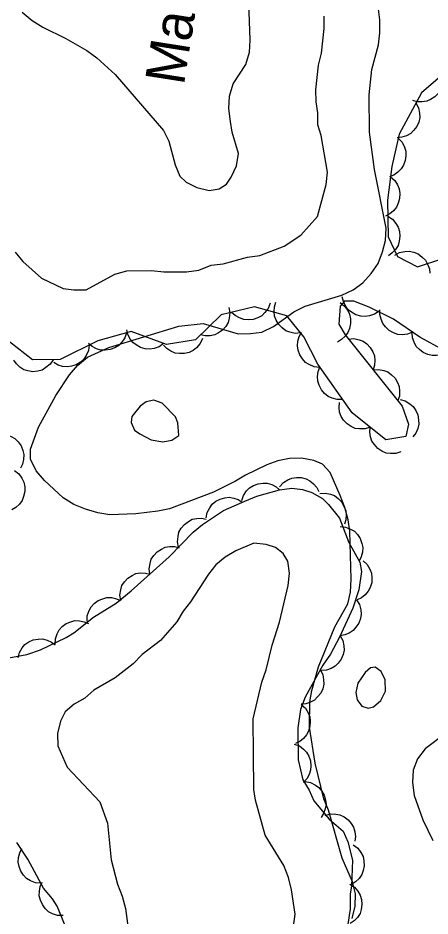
# Model space of a CAD drawing. Extents: x 282461 to 284471, y 5554090 to 5557646.
# Drawn here: x 283243.5 to 283274.8, y 5556765.2 to 5556833.6 of the extents above; entities that cross this region are included whole.
import ezdxf

# ---------------------------------------------------------------- set-up
doc = ezdxf.new("R2010")
doc.units = 0
for name, color, linetype in [('Niveau 2', 7, 'Continuous'), ('Niveau 44', 7, 'Continuous'), ('Niveau 7', 7, 'Continuous')]:
    doc.layers.add(name, color=color, linetype=linetype)

msp = doc.modelspace()

# ---------------------------------------------------------------- linework, layer by layer
at = {"layer": 'Niveau 2'}
for points in [[(283265.34, 5556811.64), (283268.12, 5556812.49), (283268.98, 5556812.9), (283269.73, 5556813.43), (283270.36, 5556814.14), (283270.88, 5556814.9), (283271.22, 5556815.78), (283271.44, 5556816.65), (283271.49, 5556817.58), (283270.62, 5556822.05), (283270.24, 5556824.89), (283270.2, 5556827.74), (283270.41, 5556829.66), (283270.92, 5556831.53), (283271.02, 5556832.46), (283271.01, 5556833.45), (283270.88, 5556834.44)], [(283243.25, 5556815.75), (283243.84, 5556815.06), (283245.25, 5556813.79), (283246.89, 5556813), (283247.71, 5556812.89), (283248.64, 5556812.9), (283250.84, 5556814.09), (283251.76, 5556814.33), (283253.63, 5556814.36), (283254.56, 5556814.25), (283256.3, 5556814.27), (283257.23, 5556814.4), (283258.16, 5556814.76), (283259.09, 5556814.88), (283260.95, 5556815.37), (283261.88, 5556815.5), (283263.73, 5556816.22), (283265, 5556817.05), (283266.26, 5556818.46), (283266.93, 5556820.91), (283267.04, 5556821.84), (283266.54, 5556824.63), (283266.3, 5556825.44), (283266.29, 5556826.37), (283266.16, 5556827.19), (283266.15, 5556828.12), (283266.36, 5556829.98), (283266.58, 5556830.91), (283266.69, 5556831.85), (283266.79, 5556832.78), (283266.78, 5556833.71)], [(283268.91, 5556765.06), (283269.13, 5556765.99), (283269.17, 5556766.92), (283268.93, 5556767.85), (283268.15, 5556769.64), (283267.12, 5556773.29), (283266.76, 5556774.16), (283266.09, 5556776.88), (283265.65, 5556779.61), (283265.69, 5556781.53), (283265.85, 5556782.4), (283266.36, 5556784.21), (283267.6, 5556787.25), (283268.57, 5556789), (283268.79, 5556789.88), (283268.84, 5556790.87), (283268.73, 5556794.53), (283268.61, 5556795.4), (283268.36, 5556796.33), (283268, 5556797.25), (283267.23, 5556798.99), (283266.64, 5556799.62), (283266, 5556799.9), (283265.06, 5556800.07), (283264.13, 5556800.06), (283263.26, 5556799.87), (283262.4, 5556799.57), (283260.78, 5556798.8), (283260.03, 5556798.32), (283258.35, 5556797.49), (283254.99, 5556796.23), (283254.12, 5556796.04), (283252.44, 5556795.85), (283250.46, 5556795.77), (283249.53, 5556795.93), (283248.6, 5556796.21), (283247.72, 5556796.55), (283246.9, 5556797.07), (283245.49, 5556798.39), (283244.84, 5556799.13), (283244.42, 5556800), (283244.42, 5556800.76), (283245.03, 5556802.45), (283246.34, 5556804.85), (283247.37, 5556806.43), (283248, 5556807.14), (283248.75, 5556807.78), (283250.37, 5556808.5), (283255.7, 5556810.13), (283257.56, 5556810.33), (283260.24, 5556809.55), (283261.17, 5556809.56), (283262.04, 5556809.68), (283262.91, 5556810.1), (283264.47, 5556811.22), (283265.34, 5556811.64)], [(283255.45, 5556803.24), (283254.45, 5556804.28), (283253.81, 5556804.5), (283253.23, 5556804.38), (283252.77, 5556804.03), (283252.14, 5556803.26), (283252.09, 5556802.8), (283252.33, 5556802.22), (283252.74, 5556801.94), (283253.61, 5556801.48), (283254.49, 5556801.32), (283255.18, 5556801.44), (283255.7, 5556801.8), (283255.63, 5556802.78), (283255.45, 5556803.24)], [(283264.45, 5556764.45), (283264.56, 5556765.38), (283264.3, 5556767.24), (283264.06, 5556768.17), (283263.7, 5556769.09), (283262.28, 5556771.4), (283261.55, 5556774.07), (283261.42, 5556774.88), (283261.36, 5556780.24), (283262.02, 5556783.04), (283262.36, 5556783.97), (283262.81, 5556785.84), (283263.37, 5556787.59), (283264.03, 5556790.39), (283264.14, 5556791.32), (283264.01, 5556792.25), (283263.65, 5556792.83), (283263.07, 5556793.29), (283262.37, 5556793.51), (283261.43, 5556793.62), (283260.04, 5556793.02), (283259.24, 5556792.54), (283258.54, 5556791.96), (283257.97, 5556791.25), (283256.6, 5556789.14), (283256.03, 5556788.43), (283255.57, 5556787.62), (283254.31, 5556786.2), (283252.92, 5556785.14), (283252.23, 5556784.43), (283250.85, 5556783.37)], [(283271.43, 5556783.22), (283271.13, 5556783.85), (283270.66, 5556784.19), (283270.32, 5556784.13), (283269.91, 5556783.78), (283269.34, 5556782.96), (283269.18, 5556782.26), (283269.3, 5556781.68), (283269.65, 5556781.22), (283270.12, 5556781.05), (283270.53, 5556781.17), (283271.1, 5556781.64), (283271.44, 5556782.34), (283271.43, 5556783.22)], [(283250.85, 5556783.37), (283249.23, 5556782.42), (283248.54, 5556781.83), (283247.73, 5556781.36), (283247.04, 5556780.77), (283246.7, 5556780.06), (283246.48, 5556779.13), (283246.49, 5556778.2), (283247.2, 5556776.58), (283249.68, 5556773.93), (283250.28, 5556772.31), (283250.55, 5556769.52), (283251.03, 5556767.66), (283251.39, 5556766.74), (283251.64, 5556765.81), (283252.15, 5556761.98)], [(283276.01, 5556779.14), (283274.46, 5556777.96), (283273.88, 5556777.2), (283273.55, 5556776.33), (283273.5, 5556775.4), (283273.63, 5556774.41), (283274.29, 5556772.56), (283275.06, 5556771)]]:
    msp.add_lwpolyline(points, dxfattribs=at)
at = {"layer": 'Niveau 44'}
for points in [[(283276.38, 5556829.77), (283274.19, 5556827.88), (283272.49, 5556824.73), (283271.93, 5556822.28), (283271.61, 5556819.72), (283271.65, 5556816.93), (283272.36, 5556815.43), (283273.88, 5556814.64), (283275.73, 5556815.24)], [(283275.8, 5556829.27), (283275.85, 5556828.86), (283275.78, 5556828.45), (283275.68, 5556828.14), (283275.48, 5556827.85), (283275.22, 5556827.58), (283274.89, 5556827.38), (283274.6, 5556827.25), (283274.25, 5556827.2), (283273.87, 5556827.21), (283273.53, 5556827.31)], [(283273.77, 5556827.11), (283273.97, 5556826.74), (283274.04, 5556826.34), (283274.06, 5556826.01), (283273.98, 5556825.66), (283273.83, 5556825.32), (283273.59, 5556825.02), (283273.37, 5556824.79), (283273.06, 5556824.62), (283272.7, 5556824.5), (283272.35, 5556824.46)], [(283272.42, 5556824.43), (283272.71, 5556824.13), (283272.89, 5556823.76), (283272.99, 5556823.45), (283273, 5556823.1), (283272.95, 5556822.73), (283272.81, 5556822.37), (283272.65, 5556822.09), (283272.4, 5556821.84), (283272.09, 5556821.63), (283271.75, 5556821.5)], [(283271.83, 5556821.49), (283272.15, 5556821.21), (283272.36, 5556820.87), (283272.5, 5556820.57), (283272.54, 5556820.22), (283272.53, 5556819.85), (283272.42, 5556819.48), (283272.29, 5556819.18), (283272.06, 5556818.91), (283271.78, 5556818.67), (283271.46, 5556818.51)], [(283271.63, 5556818.5), (283271.98, 5556818.27), (283272.24, 5556817.95), (283272.41, 5556817.67), (283272.51, 5556817.34), (283272.55, 5556816.97), (283272.49, 5556816.59), (283272.41, 5556816.27), (283272.21, 5556815.97), (283271.97, 5556815.7), (283271.67, 5556815.49)], [(283272.16, 5556815.53), (283272.53, 5556815.73), (283272.93, 5556815.81), (283273.26, 5556815.84), (283273.61, 5556815.76), (283273.95, 5556815.62), (283274.25, 5556815.39), (283274.49, 5556815.16), (283274.66, 5556814.85), (283274.79, 5556814.5), (283274.83, 5556814.15)], [(283270.97, 5556811.28), (283270.62, 5556811.04), (283270.24, 5556810.91), (283269.91, 5556810.85), (283269.56, 5556810.89), (283269.2, 5556810.99), (283268.87, 5556811.19), (283268.61, 5556811.38), (283268.41, 5556811.67), (283268.24, 5556812), (283268.16, 5556812.35)], [(283275.93, 5556808.27), (283274.06, 5556809.29), (283272.07, 5556810.66), (283270.2, 5556811.57), (283269.03, 5556812.02), (283268.34, 5556812.02), (283267.99, 5556811.66), (283267.89, 5556810.27), (283268.37, 5556809.46), (283272.73, 5556804.05), (283273.21, 5556802.66), (283272.99, 5556801.73), (283271.48, 5556801.48), (283268.9, 5556803.54), (283266.3, 5556807.23), (283265.23, 5556809.31), (283263.93, 5556810.92), (283261.48, 5556811.59), (283258.94, 5556810.98), (283256.98, 5556809.09), (283254.78, 5556808.72), (283252.09, 5556809.73), (283249.55, 5556809.01), (283246.66, 5556807.58), (283244.57, 5556807.56), (283242.22, 5556809.39)], [(283259.53, 5556811.55), (283259.6, 5556811.13), (283259.55, 5556810.73), (283259.47, 5556810.41), (283259.28, 5556810.11), (283259.04, 5556809.83), (283258.72, 5556809.61), (283258.44, 5556809.46), (283258.09, 5556809.39), (283257.72, 5556809.39), (283257.36, 5556809.46)], [(283262.66, 5556811.87), (283262.51, 5556811.48), (283262.26, 5556811.16), (283262.03, 5556810.92), (283261.72, 5556810.76), (283261.37, 5556810.64), (283260.98, 5556810.61), (283260.66, 5556810.63), (283260.32, 5556810.75), (283260, 5556810.93), (283259.73, 5556811.17)], [(283264.98, 5556809.62), (283264.57, 5556809.58), (283264.17, 5556809.67), (283263.86, 5556809.78), (283263.57, 5556809.99), (283263.32, 5556810.25), (283263.13, 5556810.59), (283263, 5556810.89), (283262.96, 5556811.24), (283262.99, 5556811.61), (283263.09, 5556811.95)], [(283268.01, 5556811.92), (283268.34, 5556811.66), (283268.57, 5556811.33), (283268.72, 5556811.03), (283268.79, 5556810.69), (283268.79, 5556810.32), (283268.7, 5556809.94), (283268.59, 5556809.64), (283268.38, 5556809.36), (283268.11, 5556809.1), (283267.79, 5556808.92)], [(283273.51, 5556809.67), (283273.12, 5556809.52), (283272.71, 5556809.48), (283272.38, 5556809.5), (283272.05, 5556809.62), (283271.73, 5556809.8), (283271.45, 5556810.07), (283271.24, 5556810.32), (283271.11, 5556810.65), (283271.03, 5556811.01), (283271.03, 5556811.37)], [(283251.73, 5556809.63), (283251.6, 5556809.23), (283251.36, 5556808.9), (283251.14, 5556808.65), (283250.84, 5556808.47), (283250.49, 5556808.34), (283250.11, 5556808.3), (283249.78, 5556808.3), (283249.44, 5556808.41), (283249.11, 5556808.58), (283248.84, 5556808.81)], [(283254.55, 5556808.81), (283254.21, 5556808.56), (283253.83, 5556808.43), (283253.5, 5556808.37), (283253.15, 5556808.41), (283252.79, 5556808.51), (283252.46, 5556808.7), (283252.2, 5556808.89), (283251.99, 5556809.18), (283251.82, 5556809.51), (283251.74, 5556809.86)], [(283266.43, 5556806.99), (283266.01, 5556807.04), (283265.64, 5556807.2), (283265.35, 5556807.37), (283265.12, 5556807.63), (283264.92, 5556807.95), (283264.8, 5556808.31), (283264.74, 5556808.63), (283264.78, 5556808.99), (283264.88, 5556809.34), (283265.05, 5556809.66)], [(283276.11, 5556808.17), (283275.74, 5556807.98), (283275.34, 5556807.9), (283275.01, 5556807.89), (283274.67, 5556807.97), (283274.33, 5556808.12), (283274.03, 5556808.36), (283273.79, 5556808.59), (283273.63, 5556808.9), (283273.51, 5556809.25), (283273.47, 5556809.61)], [(283257.51, 5556809.18), (283257.33, 5556808.8), (283257.06, 5556808.49), (283256.81, 5556808.28), (283256.49, 5556808.13), (283256.13, 5556808.04), (283255.75, 5556808.04), (283255.42, 5556808.07), (283255.1, 5556808.22), (283254.79, 5556808.42), (283254.54, 5556808.68)], [(283268.63, 5556809.14), (283269.04, 5556809.18), (283269.44, 5556809.09), (283269.75, 5556808.98), (283270.04, 5556808.77), (283270.29, 5556808.5), (283270.48, 5556808.17), (283270.61, 5556807.87), (283270.64, 5556807.52), (283270.62, 5556807.15), (283270.51, 5556806.8)], [(283248.89, 5556808.68), (283248.83, 5556808.27), (283248.66, 5556807.9), (283248.48, 5556807.62), (283248.22, 5556807.38), (283247.9, 5556807.19), (283247.53, 5556807.08), (283247.21, 5556807.02), (283246.86, 5556807.06), (283246.51, 5556807.17), (283246.19, 5556807.35)], [(283246.14, 5556807.57), (283245.91, 5556807.23), (283245.59, 5556806.97), (283245.31, 5556806.79), (283244.97, 5556806.7), (283244.6, 5556806.66), (283244.22, 5556806.72), (283243.91, 5556806.81), (283243.61, 5556807), (283243.34, 5556807.25), (283243.13, 5556807.55)], [(283268.19, 5556804.55), (283267.77, 5556804.54), (283267.38, 5556804.65), (283267.08, 5556804.78), (283266.81, 5556805.01), (283266.57, 5556805.29), (283266.4, 5556805.64), (283266.29, 5556805.95), (283266.28, 5556806.3), (283266.33, 5556806.67), (283266.46, 5556807.01)], [(283270.51, 5556806.8), (283270.93, 5556806.84), (283271.33, 5556806.75), (283271.64, 5556806.64), (283271.92, 5556806.43), (283272.18, 5556806.16), (283272.37, 5556805.83), (283272.5, 5556805.53), (283272.53, 5556805.18), (283272.51, 5556804.8), (283272.4, 5556804.46)], [(283270.28, 5556802.43), (283269.89, 5556802.31), (283269.48, 5556802.31), (283269.15, 5556802.35), (283268.83, 5556802.49), (283268.52, 5556802.7), (283268.26, 5556802.98), (283268.07, 5556803.25), (283267.96, 5556803.58), (283267.91, 5556803.95), (283267.94, 5556804.31)], [(283272.56, 5556804.55), (283272.96, 5556804.44), (283273.31, 5556804.22), (283273.56, 5556804.01), (283273.76, 5556803.72), (283273.91, 5556803.38), (283273.97, 5556803), (283273.99, 5556802.68), (283273.91, 5556802.33), (283273.76, 5556801.99), (283273.54, 5556801.71)], [(283272.63, 5556800.56), (283272.23, 5556800.43), (283271.83, 5556800.43), (283271.5, 5556800.47), (283271.18, 5556800.61), (283270.87, 5556800.82), (283270.61, 5556801.11), (283270.42, 5556801.37), (283270.31, 5556801.71), (283270.26, 5556802.07), (283270.28, 5556802.43)], [(283242.14, 5556801.91), (283242.56, 5556801.88), (283242.94, 5556801.73), (283243.23, 5556801.57), (283243.48, 5556801.33), (283243.69, 5556801.02), (283243.83, 5556800.66), (283243.91, 5556800.35), (283243.89, 5556799.99), (283243.8, 5556799.63), (283243.65, 5556799.31)], [(283243.2, 5556799.14), (283243.53, 5556798.88), (283243.76, 5556798.55), (283243.91, 5556798.25), (283243.98, 5556797.91), (283243.98, 5556797.54), (283243.89, 5556797.16), (283243.78, 5556796.86), (283243.57, 5556796.58), (283243.3, 5556796.32), (283242.98, 5556796.14)], [(283263.39, 5556797.9), (283263.67, 5556798.22), (283264.01, 5556798.43), (283264.31, 5556798.57), (283264.66, 5556798.62), (283265.03, 5556798.61), (283265.4, 5556798.5), (283265.7, 5556798.37), (283265.97, 5556798.14), (283266.21, 5556797.86), (283266.37, 5556797.54)], [(283260.5, 5556796.86), (283260.64, 5556797.25), (283260.87, 5556797.59), (283261.1, 5556797.83), (283261.4, 5556798.01), (283261.74, 5556798.14), (283262.13, 5556798.18), (283262.45, 5556798.18), (283262.79, 5556798.07), (283263.12, 5556797.9), (283263.39, 5556797.67)], [(283242.05, 5556784.75), (283244.13, 5556785.13), (283245.17, 5556785.49), (283247.14, 5556786.44), (283247.72, 5556786.8), (283249.21, 5556787.98), (283250.94, 5556789.04), (283252.09, 5556789.98), (283254.97, 5556792.57), (283256.81, 5556794.45), (283257.5, 5556795.04), (283259.11, 5556796.11), (283260.73, 5556796.82), (283261.65, 5556797.18), (283263.39, 5556797.67), (283264.32, 5556797.79), (283265.13, 5556797.69), (283265.83, 5556797.46), (283266.65, 5556797.01), (283267.12, 5556796.55), (283267.95, 5556795.51), (283268.67, 5556793.66), (283269.5, 5556792.16), (283269.62, 5556791.47), (283269.41, 5556790.07), (283268.96, 5556788.67), (283267.94, 5556786.45), (283267.26, 5556785.16), (283266.68, 5556784.34), (283265.32, 5556781.89), (283264.98, 5556780.96), (283264.77, 5556779.56), (283264.79, 5556777.12), (283265.16, 5556775.61), (283265.63, 5556774.81), (283265.99, 5556774), (283267.17, 5556772.62), (283268.23, 5556771.7), (283268.59, 5556770.89), (283268.95, 5556769.5), (283268.86, 5556767.52), (283268.75, 5556766.94), (283268.76, 5556765.78), (283268.44, 5556763.57)], [(283266.45, 5556797.39), (283266.86, 5556797.43), (283267.26, 5556797.34), (283267.57, 5556797.23), (283267.85, 5556797.02), (283268.11, 5556796.75), (283268.29, 5556796.41), (283268.42, 5556796.11), (283268.45, 5556795.76), (283268.43, 5556795.39), (283268.32, 5556795.05)], [(283257.8, 5556795.53), (283257.87, 5556795.95), (283258.06, 5556796.31), (283258.25, 5556796.58), (283258.52, 5556796.8), (283258.85, 5556796.97), (283259.22, 5556797.07), (283259.54, 5556797.11), (283259.89, 5556797.05), (283260.24, 5556796.93), (283260.54, 5556796.74)], [(283255.69, 5556793.31), (283255.61, 5556793.72), (283255.65, 5556794.12), (283255.72, 5556794.45), (283255.9, 5556794.75), (283256.13, 5556795.04), (283256.44, 5556795.26), (283256.72, 5556795.43), (283257.07, 5556795.5), (283257.44, 5556795.52), (283257.79, 5556795.45)], [(283267.99, 5556794.88), (283268.41, 5556794.84), (283268.79, 5556794.69), (283269.08, 5556794.53), (283269.32, 5556794.27), (283269.52, 5556793.97), (283269.65, 5556793.6), (283269.73, 5556793.29), (283269.7, 5556792.94), (283269.61, 5556792.58), (283269.45, 5556792.25)], [(283253.51, 5556791.26), (283253.45, 5556791.67), (283253.52, 5556792.07), (283253.61, 5556792.39), (283253.8, 5556792.68), (283254.05, 5556792.95), (283254.38, 5556793.16), (283254.67, 5556793.3), (283255.02, 5556793.35), (283255.39, 5556793.35), (283255.74, 5556793.26)], [(283269.74, 5556792.27), (283270.05, 5556791.99), (283270.25, 5556791.64), (283270.38, 5556791.33), (283270.42, 5556790.98), (283270.4, 5556790.61), (283270.28, 5556790.25), (283270.14, 5556789.95), (283269.91, 5556789.69), (283269.62, 5556789.46), (283269.29, 5556789.3)], [(283251.28, 5556789.25), (283251.22, 5556789.66), (283251.28, 5556790.06), (283251.38, 5556790.38), (283251.57, 5556790.68), (283251.82, 5556790.95), (283252.15, 5556791.15), (283252.44, 5556791.3), (283252.79, 5556791.35), (283253.16, 5556791.34), (283253.51, 5556791.26)], [(283248.72, 5556787.68), (283248.73, 5556788.09), (283248.87, 5556788.48), (283249.02, 5556788.77), (283249.26, 5556789.03), (283249.56, 5556789.25), (283249.92, 5556789.39), (283250.23, 5556789.48), (283250.58, 5556789.47), (283250.95, 5556789.39), (283251.27, 5556789.25)], [(283269.25, 5556789.3), (283269.47, 5556788.94), (283269.57, 5556788.55), (283269.61, 5556788.22), (283269.55, 5556787.87), (283269.42, 5556787.53), (283269.2, 5556787.21), (283268.99, 5556786.96), (283268.69, 5556786.77), (283268.35, 5556786.63), (283268, 5556786.57)], [(283246.29, 5556785.91), (283246.31, 5556786.33), (283246.44, 5556786.72), (283246.59, 5556787.01), (283246.83, 5556787.27), (283247.13, 5556787.49), (283247.48, 5556787.63), (283247.8, 5556787.72), (283248.15, 5556787.71), (283248.51, 5556787.64), (283248.84, 5556787.5)], [(283243.46, 5556784.9), (283243.57, 5556785.3), (283243.78, 5556785.65), (283243.99, 5556785.9), (283244.28, 5556786.1), (283244.62, 5556786.25), (283245, 5556786.31), (283245.33, 5556786.33), (283245.67, 5556786.24), (283246.01, 5556786.09), (283246.29, 5556785.88)], [(283268, 5556786.57), (283268.2, 5556786.2), (283268.28, 5556785.8), (283268.3, 5556785.47), (283268.22, 5556785.13), (283268.08, 5556784.79), (283267.84, 5556784.48), (283267.62, 5556784.25), (283267.31, 5556784.08), (283266.96, 5556783.96), (283266.6, 5556783.92)], [(283266.48, 5556783.99), (283266.67, 5556783.62), (283266.74, 5556783.21), (283266.76, 5556782.88), (283266.67, 5556782.54), (283266.52, 5556782.21), (283266.28, 5556781.91), (283266.05, 5556781.67), (283265.74, 5556781.51), (283265.39, 5556781.4), (283265.03, 5556781.36)], [(283265.04, 5556781.34), (283265.35, 5556781.06), (283265.55, 5556780.71), (283265.68, 5556780.41), (283265.72, 5556780.06), (283265.7, 5556779.69), (283265.58, 5556779.32), (283265.44, 5556779.03), (283265.21, 5556778.76), (283264.92, 5556778.53), (283264.59, 5556778.38)], [(283264.49, 5556778.33), (283264.89, 5556778.18), (283265.21, 5556777.94), (283265.44, 5556777.7), (283265.61, 5556777.4), (283265.73, 5556777.05), (283265.76, 5556776.66), (283265.75, 5556776.34), (283265.63, 5556776), (283265.45, 5556775.68), (283265.21, 5556775.41)], [(283265.34, 5556775.47), (283265.75, 5556775.4), (283266.11, 5556775.21), (283266.38, 5556775.03), (283266.6, 5556774.75), (283266.78, 5556774.43), (283266.88, 5556774.06), (283266.92, 5556773.73), (283266.86, 5556773.39), (283266.74, 5556773.04), (283266.55, 5556772.73)], [(283266.85, 5556772.9), (283267.25, 5556773.01), (283267.66, 5556772.99), (283267.98, 5556772.94), (283268.3, 5556772.78), (283268.6, 5556772.57), (283268.84, 5556772.27), (283269.02, 5556772), (283269.12, 5556771.66), (283269.16, 5556771.29), (283269.11, 5556770.93)], [(283247.53, 5556763.33), (283246.45, 5556765.98), (283246.09, 5556766.56), (283245.39, 5556767.37), (283244.2, 5556769.56), (283243.37, 5556770.83)], [(283269, 5556770.65), (283269.34, 5556770.4), (283269.58, 5556770.07), (283269.74, 5556769.78), (283269.81, 5556769.44), (283269.83, 5556769.07), (283269.75, 5556768.7), (283269.64, 5556768.39), (283269.44, 5556768.1), (283269.17, 5556767.84), (283268.87, 5556767.65)], [(283245.19, 5556767.73), (283244.78, 5556767.77), (283244.4, 5556767.93), (283244.11, 5556768.1), (283243.87, 5556768.35), (283243.67, 5556768.66), (283243.54, 5556769.02), (283243.47, 5556769.34), (283243.5, 5556769.69), (283243.59, 5556770.05), (283243.76, 5556770.37)], [(283246.89, 5556765.27), (283246.47, 5556765.29), (283246.09, 5556765.42), (283245.79, 5556765.57), (283245.54, 5556765.81), (283245.32, 5556766.11), (283245.17, 5556766.46), (283245.08, 5556766.78), (283245.09, 5556767.13), (283245.16, 5556767.49), (283245.31, 5556767.82)], [(283268.74, 5556767.66), (283269.09, 5556767.43), (283269.35, 5556767.12), (283269.53, 5556766.84), (283269.62, 5556766.5), (283269.65, 5556766.13), (283269.59, 5556765.75), (283269.51, 5556765.44), (283269.32, 5556765.14), (283269.07, 5556764.87), (283268.77, 5556764.66)]]:
    msp.add_lwpolyline(points, dxfattribs=at)
at = {"layer": 'Niveau 7'}
msp.add_lwpolyline([(283243.77, 5556834.02), (283244.54, 5556833.39), (283245.36, 5556832.88), (283247.11, 5556832.02), (283248.69, 5556831.11), (283249.46, 5556830.54), (283250.87, 5556829.28), (283254.53, 5556825.01), (283254.95, 5556824.2), (283255.43, 5556822.4), (283255.79, 5556821.54), (283256.26, 5556821.08), (283257.08, 5556820.68), (283258.02, 5556820.46), (283258.77, 5556820.58), (283259.35, 5556820.94), (283259.69, 5556821.46), (283260.09, 5556822.34), (283260.25, 5556823.27), (283259.77, 5556824.9), (283259.64, 5556825.71), (283259.51, 5556826.7), (283259.56, 5556827.63), (283259.84, 5556828.57), (283260.81, 5556830.03), (283261.09, 5556830.97), (283261.14, 5556831.9), (283261.05, 5556834.75)], dxfattribs=at)

# ---------------------------------------------------------------- texts
msp.add_text('Marécage', height=3, rotation=81.0598, dxfattribs=at).set_placement((283256.09, 5556828.39))

doc.saveas('drawing.dxf')
